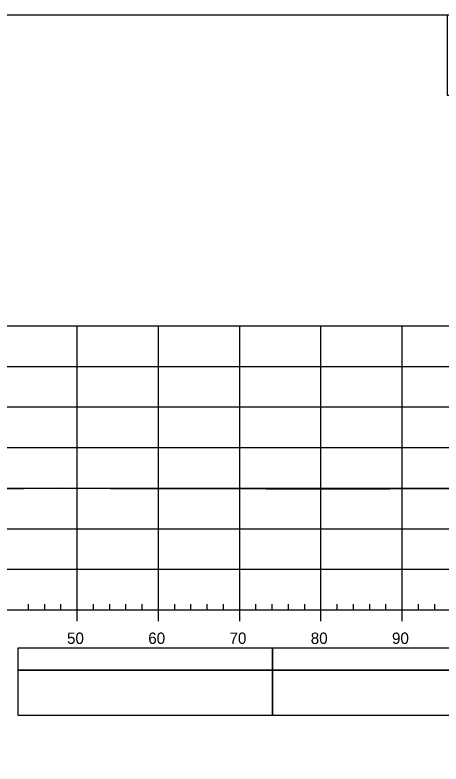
# Model space of a CAD drawing. Extents: x 1386544 to 1388153, y 379785 to 390999.
# Drawn here: x 1386757.2 to 1386809.6, y 384395.8 to 384488 of the extents above; entities that cross this region are included whole.
import ezdxf

# ---------------------------------------------------------------- set-up
doc = ezdxf.new("R2010")
doc.units = 0
for name, color, linetype in [('R_Axis', 7, 'Continuous'), ('R_Axis Annot', 7, 'Continuous'), ('R_Border', 7, 'Continuous'), ('R_Exist Surface', 7, 'Continuous'), ('R_Grid', 7, 'Continuous'), ('R_No Plot', 7, 'Continuous'), ('R_Striping', 7, 'Continuous')]:
    doc.layers.add(name, color=color, linetype=linetype)

msp = doc.modelspace()

# ---------------------------------------------------------------- linework, layer by layer
at = {"layer": 'R_Axis'}
for p, q in [((1386758.87, 384414.751), (1386758.87, 384415.451)), ((1386760.87, 384414.751), (1386760.87, 384415.451)), ((1386762.87, 384414.751), (1386762.87, 384415.451)), ((1386766.87, 384414.751), (1386766.87, 384415.451)), ((1386768.87, 384414.751), (1386768.87, 384415.451)), ((1386770.87, 384414.751), (1386770.87, 384415.451)), ((1386772.87, 384414.751), (1386772.87, 384415.451)), ((1386776.87, 384414.751), (1386776.87, 384415.451)), ((1386778.87, 384414.751), (1386778.87, 384415.451)), ((1386780.87, 384414.751), (1386780.87, 384415.451)), ((1386782.87, 384414.751), (1386782.87, 384415.451)), ((1386786.87, 384414.751), (1386786.87, 384415.451)), ((1386788.87, 384414.751), (1386788.87, 384415.451)), ((1386790.87, 384414.751), (1386790.87, 384415.451)), ((1386792.87, 384414.751), (1386792.87, 384415.451)), ((1386796.87, 384414.751), (1386796.87, 384415.451)), ((1386798.87, 384414.751), (1386798.87, 384415.451)), ((1386800.87, 384414.751), (1386800.87, 384415.451)), ((1386802.87, 384414.751), (1386802.87, 384415.451)), ((1386806.87, 384414.751), (1386806.87, 384415.451)), ((1386808.87, 384414.751), (1386808.87, 384415.451)), ((1386569.87, 384414.751), (1386859.87, 384414.751)), ((1386764.87, 384413.351), (1386764.87, 384414.751)), ((1386774.87, 384413.351), (1386774.87, 384414.751)), ((1386784.87, 384413.351), (1386784.87, 384414.751)), ((1386794.87, 384413.351), (1386794.87, 384414.751)), ((1386804.87, 384413.351), (1386804.87, 384414.751))]:
    msp.add_line(p, q, dxfattribs=at)
at = {"layer": 'R_Axis Annot'}
for points in [[(1386788.891, 384407.307), (1386859.87, 384407.307), (1386859.87, 384410.015), (1386788.891, 384410.015)], [(1386788.891, 384401.779), (1386859.87, 384401.779), (1386859.87, 384407.307), (1386788.891, 384407.307)]]:
    msp.add_lwpolyline(points, close=True, dxfattribs=at)
at = {"layer": 'R_Border'}
msp.add_line((1386556.87, 384488.044), (1386873.05, 384488.044), dxfattribs=at)
at = {"layer": 'R_Exist Surface'}
msp.add_lwpolyline([(1386753.932, 384429.599), (1386762.57, 384429.775), (1386768.91, 384429.715), (1386775.125, 384429.712), (1386788.135, 384429.672), (1386796.71, 384429.667), (1386803.339, 384429.656), (1386817.229, 384429.712), (1386834.945, 384429.599), (1386849.915, 384429.489), (1386859.87, 384429.586)], dxfattribs=at)
at = {"layer": 'R_Grid'}
for p, q in [((1386569.87, 384449.751), (1386859.87, 384449.751)), ((1386764.87, 384414.751), (1386764.87, 384449.751)), ((1386774.87, 384414.751), (1386774.87, 384449.751)), ((1386784.87, 384414.751), (1386784.87, 384449.751)), ((1386794.87, 384414.751), (1386794.87, 384449.751)), ((1386804.87, 384414.751), (1386804.87, 384449.751)), ((1386569.87, 384444.751), (1386859.87, 384444.751)), ((1386569.87, 384439.751), (1386859.87, 384439.751)), ((1386569.87, 384434.751), (1386859.87, 384434.751)), ((1386569.87, 384429.751), (1386859.87, 384429.751)), ((1386569.87, 384424.751), (1386859.87, 384424.751)), ((1386569.87, 384419.751), (1386859.87, 384419.751)), ((1386569.87, 384414.751), (1386859.87, 384414.751))]:
    msp.add_line(p, q, dxfattribs=at)
at = {"layer": 'R_No Plot'}
msp.add_lwpolyline([(1386790.79, 384488.044), (1386810.41, 384488.044), (1386810.41, 384478.164), (1386826.523, 384478.164), (1386849.722, 384478.164), (1386849.722, 384453.832), (1386873.05, 384453.832), (1386873.05, 384282.584), (1386556.87, 384282.584), (1386556.87, 384488.044)], close=True, dxfattribs=at)
at = {"layer": 'R_Striping'}
for points in [[(1386757.551, 384407.309), (1386788.891, 384407.309), (1386788.891, 384410.015), (1386757.551, 384410.015)], [(1386757.551, 384401.787), (1386788.891, 384401.787), (1386788.891, 384407.309), (1386757.551, 384407.309)]]:
    msp.add_lwpolyline(points, close=True, dxfattribs=at)

# ---------------------------------------------------------------- texts
at = {"layer": 'R_Axis Annot'}
for s, p in [('50', (1386763.609, 384410.551)), ('60', (1386773.609, 384410.551)), ('70', (1386783.609, 384410.551)), ('80', (1386793.609, 384410.551)), ('90', (1386803.609, 384410.551))]:
    msp.add_text(s, height=1.4, dxfattribs=at).set_placement(p)

doc.saveas('drawing.dxf')
